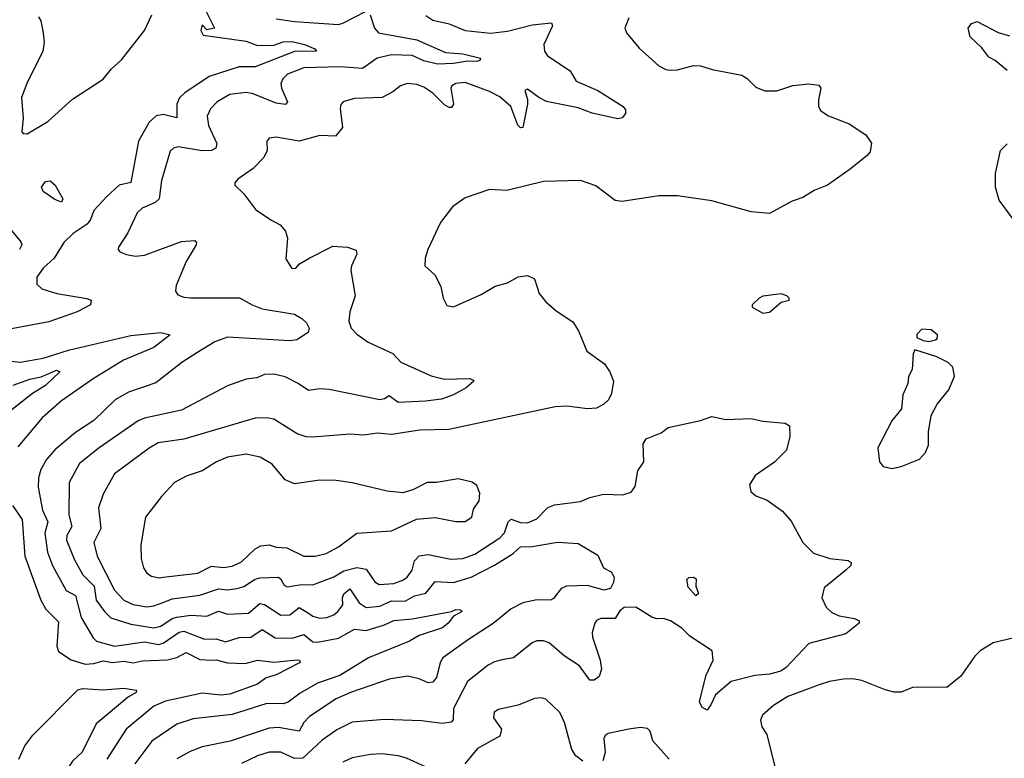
# Model space of a CAD drawing. Extents: x 1550320 to 1685906, y 509093 to 640511.
# Tile 361 of 532: x 1628723 to 1632993, y 596689 to 599892. Entities that reach past the tile are written whole.
import ezdxf

# ---------------------------------------------------------------- set-up
doc = ezdxf.new("R2010")
doc.units = 0

msp = doc.modelspace()

# ---------------------------------------------------------------- linework, layer by layer
at = {"layer": '0CON20XD'}
for points in [[(1629513, 599965), (1629567.5, 599855), (1629535, 599848.6), (1629515, 599870), (1629508.5, 599845), (1629519.2, 599825), (1629705, 599798.3), (1629755, 599779.3), (1629825, 599781.4), (1629865, 599796.5), (1629905, 599797.7), (1629958, 599785), (1630002.5, 599765), (1630010, 599755), (1629915, 599754.3), (1629745, 599687.9), (1629675, 599687.4), (1629544.3, 599645.7), (1629439.1, 599575), (1629416.9, 599553.1), (1629404.2, 599525), (1629404.3, 599465.7), (1629345, 599481), (1629315.6, 599475.6), (1629285, 599447.3), (1629238.6, 599365), (1629205, 599185.6), (1629155, 599174.6), (1629100.4, 599125), (1629044.6, 599065), (1629029.6, 599025), (1629015.4, 599005), (1628955.7, 598964.3), (1628914.3, 598925.7), (1628872.6, 598857.4), (1628824.3, 598815), (1628797.1, 598775), (1628797.5, 598745), (1628818.8, 598725), (1628884.1, 598704.1), (1629015, 598682.5), (1629033.8, 598675), (1629030.8, 598655), (1628972.5, 598625), (1628848.9, 598581.1), (1628665, 598546.5)], [(1629835, 599896.2), (1629915, 599884.1), (1630105, 599871.2), (1630125, 599876.2), (1630225, 599929.4)], [(1628805, 599903.8), (1628815, 599887.5), (1628824.6, 599834.6), (1628830, 599795), (1628823.2, 599755), (1628754.4, 599615), (1628731.4, 599555), (1628738.8, 599465), (1628732.5, 599405), (1628738.3, 599398.3), (1628755, 599397.5), (1628845, 599450), (1628952.8, 599547.2), (1629085, 599634.4), (1629121.7, 599678.3), (1629165, 599717.1), (1629264.5, 599845), (1629296.5, 599913.5)], [(1630243.3, 599913.3), (1630261.1, 599855), (1630279.2, 599835), (1630445, 599804.9), (1630569.4, 599749.4), (1630645, 599743.6), (1630722, 599725), (1630719.2, 599715), (1630705, 599710), (1630665, 599712.7), (1630605, 599701.8), (1630535, 599698.7), (1630475, 599713.5), (1630425, 599736.8), (1630335, 599739.5), (1630273.6, 599725), (1630209.5, 599680.5), (1630112.8, 599687.2), (1629955, 599682.9), (1629884.8, 599655.2), (1629863.6, 599635), (1629856.2, 599615), (1629858.2, 599595), (1629884.1, 599535.9), (1629876.3, 599523.7), (1629835, 599529.4), (1629735, 599570.6), (1629705, 599575.9), (1629635, 599568.2), (1629580, 599535), (1629550, 599505), (1629536.3, 599473.7), (1629542.4, 599432.4), (1629577.8, 599355), (1629574.2, 599335), (1629555, 599324.6), (1629515, 599323.4), (1629409.7, 599340.3), (1629390, 599335), (1629375, 599321.2), (1629337.7, 599195), (1629328.2, 599115), (1629310.7, 599099.3), (1629255, 599074.4), (1629232.5, 599055), (1629192.8, 598967.2), (1629151.2, 598905), (1629150, 598895), (1629157.5, 598885), (1629186.2, 598873.8), (1629225, 598866), (1629265, 598871.4), (1629425, 598929.5), (1629482.5, 598935), (1629490, 598925), (1629488, 598915), (1629445, 598844), (1629401.1, 598738.9), (1629398.6, 598715), (1629409.3, 598699.3), (1629435, 598688.5), (1629465, 598686.2), (1629676.5, 598686.5), (1629731.4, 598655), (1629775, 598638.6), (1629915, 598614.6), (1629946.8, 598596.8), (1629966.8, 598576.8), (1629978, 598555), (1629974.6, 598535), (1629925, 598503.7), (1629895, 598498.8), (1629625, 598515.3), (1629569.2, 598495), (1629492, 598448), (1629425.6, 598405), (1629313.3, 598316.7), (1629195, 598276.8), (1629137.1, 598242.9), (1629045, 598154.5), (1628965, 598102.1), (1628875, 598026.2), (1628838.8, 597985), (1628815, 597942), (1628804.1, 597905), (1628802.8, 597865), (1628822.6, 597765), (1628845.8, 597715), (1628831.6, 597665), (1628843.4, 597583.4), (1628865.8, 597525), (1628925, 597416.9), (1628965.6, 597395.6), (1628990.4, 597300.4), (1629042, 597212), (1629056.5, 597196.5), (1629135, 597175.2), (1629264.8, 597194.8), (1629325, 597183.1), (1629345, 597188.9), (1629415, 597236.3), (1629435, 597241.1), (1629525, 597205.8), (1629575, 597207.9), (1629615.8, 597194.2), (1629675, 597212.8), (1629725, 597214.8), (1629775, 597248.1), (1629831.7, 597211.7), (1629905, 597209.5), (1629955, 597226.4), (1629994.8, 597194.8), (1630015, 597192.1), (1630105, 597209.6), (1630175, 597248.4), (1630225, 597242.9), (1630305, 597267.9), (1630345, 597287.1), (1630426.6, 597293.4), (1630595, 597325.5), (1630615, 597333.8), (1630635, 597332.5), (1630642.5, 597325), (1630604.3, 597305.7), (1630581.9, 597275), (1630556.9, 597255), (1630455, 597221.1), (1630412.9, 597197.1), (1630235.6, 597125), (1630112, 597048), (1630014.4, 597015), (1629939.1, 596970.9), (1629887.8, 596932.2), (1629865, 596924.8), (1629795, 596927.3), (1629645, 596879.2), (1629475, 596860.7), (1629405, 596836.9), (1629296.8, 596763.2), (1629222.3, 596665)], [(1630485, 599909.4), (1630515, 599890.5), (1630585, 599873.8), (1630654.7, 599844.7), (1630765, 599833.5), (1630838.1, 599841.9), (1630945, 599870), (1631028.7, 599878.7), (1631034.3, 599865), (1630995.4, 599785), (1630999.1, 599755), (1631012.5, 599735), (1631110, 599670), (1631135.8, 599625), (1631230, 599585), (1631340, 599515), (1631350.5, 599500.5), (1631350, 599485), (1631335, 599465.8), (1631317.6, 599462.4), (1631205, 599486.4), (1631145, 599509.7), (1631007.6, 599537.6), (1630973.8, 599553.8), (1630925, 599590), (1630914, 599585), (1630925.5, 599545.5), (1630924.7, 599525), (1630905.6, 599424.4), (1630895, 599422.5), (1630883.3, 599435), (1630852.7, 599515), (1630805, 599557.5), (1630760.5, 599580.5), (1630655, 599619.5), (1630613.8, 599615), (1630596.9, 599605), (1630592.5, 599595), (1630604.5, 599525), (1630595, 599511.5), (1630585, 599511.5), (1630565, 599523.1), (1630515, 599573.8), (1630475, 599600), (1630445, 599611.5), (1630404.5, 599615.5), (1630375, 599605.6), (1630341.5, 599578.5), (1630295.3, 599554.7), (1630175, 599550.5), (1630126.2, 599535), (1630115.8, 599524.2), (1630112.9, 599507.1), (1630122.5, 599425), (1630092.9, 599387.1), (1630025, 599390), (1629935, 599365.5), (1629835, 599382.5), (1629805, 599378.8), (1629794.2, 599365.8), (1629796.9, 599325), (1629782.2, 599295), (1629735, 599246.7), (1629669.1, 599200.9), (1629656.7, 599185), (1629656.7, 599175), (1629695, 599136.7), (1629747.9, 599067.9), (1629815, 599023.1), (1629852.4, 599002.4), (1629876, 598975), (1629884, 598945), (1629877.5, 598855), (1629903, 598813), (1629920, 598815), (1629937, 598833), (1629980.8, 598859.2), (1630080.6, 598909.4), (1630145.4, 598905.4), (1630182.3, 598892.3), (1630185.8, 598875), (1630161.5, 598825), (1630158.9, 598805), (1630177.8, 598695), (1630154.4, 598625), (1630151.1, 598585), (1630160, 598555), (1630185, 598527.8), (1630235, 598492.9), (1630340.8, 598445), (1630376.3, 598406.3), (1630507.9, 598347.9), (1630565, 598332.5), (1630675, 598336), (1630689.3, 598329.3), (1630692.5, 598325), (1630658.8, 598295), (1630605, 598265.7), (1630553, 598247), (1630482.6, 598237.4), (1630365, 598231.8), (1630325, 598260.8), (1630305, 598247.5), (1630285, 598243.3), (1630065, 598288.6), (1630025, 598291.3), (1629975, 598284.5), (1629931.4, 598315), (1629875, 598342.9), (1629825, 598354.5), (1629785, 598353.3), (1629751.7, 598338.3), (1629705, 598332.5), (1629625, 598304.5), (1629425, 598199.2), (1629265, 598164.1), (1629237, 598153), (1629067.3, 598035), (1628982.7, 597967.3), (1628938, 597885), (1628936.4, 597745), (1628949.3, 597695), (1628928.2, 597655), (1628926.8, 597635), (1628960.2, 597550.2), (1628997.1, 597485), (1629046.5, 597435), (1629054.3, 597375), (1629090.3, 597325), (1629118, 597298), (1629205, 597270.5), (1629305, 597255.2), (1629335, 597261.7), (1629385, 597294.8), (1629405, 597301.2), (1629465, 597309.6), (1629534.4, 597305.6), (1629585, 597327.2), (1629625, 597314.7), (1629715, 597318.8), (1629765, 597361), (1629785, 597355.7), (1629855, 597310.2), (1629895, 597311.9), (1629935, 597343.6), (1629970.8, 597320.8), (1629995, 597304.8), (1630025, 597297), (1630055, 597300), (1630085, 597311.4), (1630102.5, 597325), (1630123.8, 597355), (1630122.4, 597385), (1630128.1, 597401.9), (1630155, 597423.3), (1630195, 597363.4), (1630225, 597342.7), (1630285, 597348.7), (1630335, 597372.6), (1630395, 597370), (1630435, 597393.6), (1630484.1, 597405.9), (1630525, 597455.3), (1630605, 597451.4), (1630680.5, 597475), (1630782.8, 597527.2), (1630862.9, 597577.1), (1630895, 597606.6), (1630945, 597607.6), (1631055, 597626.4), (1631145, 597621.2), (1631229.5, 597569.5), (1631254.8, 597515), (1631287.3, 597497.3), (1631300.7, 597475), (1631298.5, 597451.5), (1631285, 597425.8), (1631258.2, 597418.2), (1631185, 597438.1), (1631095, 597435.2), (1631071.8, 597425), (1631038, 597382), (1631025.4, 597374.6), (1630965, 597375.8), (1630905, 597362.8), (1630855, 597336.9), (1630776.7, 597273.3), (1630668.9, 597205), (1630558.6, 597125), (1630545.9, 597104.1), (1630531.2, 597038.8), (1630515, 597019.4), (1630495, 597016.5), (1630455, 597034.4), (1630405, 597045.5), (1630325, 597032.7), (1630157.5, 596975), (1630095, 596946.6), (1629979.3, 596870.7), (1629955.3, 596845), (1629935, 596806.9), (1629845, 596823.2), (1629805, 596820), (1629636.2, 596763.8), (1629515, 596738.4), (1629462, 596718), (1629405, 596686.2)], [(1631365, 599900), (1631346.7, 599855), (1631353.8, 599835), (1631409.1, 599769.1), (1631495, 599691.4), (1631525, 599675.7), (1631545, 599673.1), (1631575.5, 599674.5), (1631645, 599693.1), (1631675, 599691.9), (1631726.2, 599676.2), (1631855, 599651.4), (1631877.4, 599637.4), (1631915, 599598.8), (1631953.9, 599583.9), (1632006.1, 599583.9), (1632076.4, 599606.4), (1632145, 599613.3), (1632188.3, 599608.3), (1632197.5, 599595), (1632187.5, 599545), (1632187.5, 599515), (1632197, 599497), (1632230, 599475), (1632320.7, 599440.7), (1632393, 599393), (1632416.4, 599356.4), (1632410.7, 599319.3), (1632397.7, 599302.3), (1632325, 599243.3), (1632226.7, 599175), (1632168.3, 599151.7), (1632119.1, 599120.9), (1632073.3, 599105), (1631975, 599051.4), (1631895, 599058.5), (1631725, 599105.8), (1631575, 599128.8), (1631495, 599128.8), (1631335.8, 599104.2), (1631305, 599108), (1631222.1, 599172.1), (1631155, 599194.3), (1630995, 599190), (1630835, 599150.8), (1630760, 599155), (1630655, 599120), (1630600.3, 599079.7), (1630547.9, 599012.1), (1630492.5, 598895), (1630481.7, 598858.3), (1630480, 598825), (1630523.8, 598785), (1630548.8, 598735), (1630560, 598685), (1630575, 598652.5), (1630605, 598647.5), (1630725, 598700), (1630785, 598735.8), (1630838.8, 598751.2), (1630885, 598776.7), (1630925, 598783.3), (1630955, 598767.5), (1630976.2, 598705), (1631005, 598668.8), (1631049.3, 598629.3), (1631122, 598582), (1631146.7, 598543.3), (1631182, 598455), (1631259.1, 598399.1), (1631282, 598365), (1631297.5, 598325), (1631289.3, 598270.7), (1631276.1, 598243.9), (1631255.8, 598224.2), (1631225, 598208), (1631185.8, 598204.2), (1631095.5, 598215.5), (1631045, 598212.5), (1630584.5, 598114.5), (1630457.7, 598112.3), (1630335, 598093.8), (1630275, 598098.9), (1630215, 598090), (1630155, 598094.4), (1629995, 598082.1), (1629965, 598083.8), (1629926.8, 598096.8), (1629825, 598160), (1629795, 598165.5), (1629745, 598163.6), (1629435, 598073.1), (1629323.6, 598056.4), (1629285, 598034.6), (1629135, 597922.2), (1629084.5, 597835), (1629065.4, 597775), (1629075.3, 597685), (1629045.4, 597625), (1629059.3, 597565), (1629135, 597418.2), (1629175, 597375.4), (1629215, 597355.8), (1629275, 597346.2), (1629305, 597350.2), (1629352.3, 597367.7), (1629385, 597381.1), (1629505, 597396.4), (1629585, 597424.3), (1629625, 597420.2), (1629665, 597425.2), (1629695.2, 597434.8), (1629745, 597466.5), (1629765, 597472.4), (1629845, 597475.2), (1629856.2, 597466.2), (1629869.5, 597439.5), (1629882.9, 597432.9), (1629945, 597442.9), (1629995, 597441.1), (1630085, 597476.4), (1630128.3, 597501.7), (1630185, 597517.1), (1630225, 597509.6), (1630263.3, 597455), (1630282.1, 597442.1), (1630345, 597446.4), (1630385, 597461.2), (1630403.6, 597475), (1630425.7, 597505), (1630434.5, 597545), (1630455, 597566.8), (1630495, 597573.3), (1630592.1, 597552.1), (1630645, 597555.2), (1630696.4, 597575), (1630804.8, 597645.2), (1630825, 597666.7), (1630841.8, 597715), (1630855, 597726.1), (1630895, 597711.3), (1630925, 597710.8), (1630965, 597727.2), (1631013.8, 597776.2), (1631042.1, 597787.9), (1631155, 597802.7), (1631195, 597820), (1631255, 597834.4), (1631338.3, 597831.7), (1631375, 597843.3), (1631391.7, 597868.3), (1631404, 597935), (1631430, 597975), (1631427, 598053), (1631440, 598075), (1631505, 598100), (1631535, 598123.3), (1631675, 598153.8), (1631725, 598171.2), (1631785, 598158.8), (1631895, 598162.5), (1631945, 598150.8), (1632042.2, 598142.2), (1632061.4, 598131.4), (1632062.2, 598085), (1632048.1, 598025), (1631996.4, 597973.6), (1631911.9, 597915), (1631888.1, 597875), (1631893.3, 597846.7), (1631915, 597827.1), (1631965, 597808.1), (1632031.1, 597761.1), (1632068.1, 597718.1), (1632118.9, 597625), (1632165, 597579.2), (1632235.9, 597555.9), (1632316.4, 597546.4), (1632328.3, 597538.3), (1632326.7, 597525), (1632306.2, 597505), (1632212.1, 597427.9), (1632202, 597385), (1632220.8, 597345), (1632245, 597321.4), (1632276.4, 597306.4), (1632342.5, 597295), (1632363.3, 597285), (1632363.3, 597275), (1632305, 597229.4), (1632145, 597187.5), (1632046.9, 597083.1), (1632023.2, 597066.8), (1631975, 597053.3), (1631911.3, 597048.7), (1631808, 597022), (1631741.1, 596965), (1631719.5, 596920.5), (1631705, 596897.5), (1631681.3, 596911.3), (1631671.1, 596935), (1631700.2, 597049.8), (1631730.8, 597115), (1631725.7, 597155.7), (1631629.3, 597219.3), (1631595, 597253.1), (1631545, 597285.8), (1631515, 597296), (1631486.4, 597293.6), (1631465, 597300.8), (1631395, 597344.2), (1631345, 597342.9), (1631325, 597328.1), (1631305, 597295.6), (1631243.3, 597295), (1631225, 597286.7), (1631216.9, 597275), (1631205.6, 597235), (1631206.7, 597215), (1631240, 597115), (1631246.2, 597075), (1631236.3, 597043.7), (1631215, 597027.5), (1631195, 597028), (1631150.8, 597090.8), (1631083.8, 597133.8), (1631019.5, 597189.5), (1630995, 597199.1), (1630965, 597198.5), (1630945, 597189.5), (1630865, 597124.6), (1630815, 597116.1), (1630782.3, 597107.7), (1630755, 597092.7), (1630665, 597022.2), (1630604.4, 596905.6), (1630603.6, 596856.4), (1630594.6, 596845.4), (1630555, 596839.6), (1630465, 596850.9), (1630305, 596858), (1630165, 596845.4), (1630097.8, 596812.2), (1630035, 596767.5), (1629950.9, 596689.1), (1629915, 596687.8), (1629855, 596716.4), (1629805, 596716.2), (1629755, 596700.2), (1629685, 596666.2)], [(1633005, 599671.2), (1632952.5, 599715), (1632925, 599730), (1632895, 599770), (1632845, 599817.5), (1632836.2, 599855), (1632850, 599875), (1632875, 599883.8), (1632966.7, 599836.7), (1633015, 599821.9)], [(1633040, 599015), (1632969.8, 599109.8), (1632954.3, 599165.7), (1632954.2, 599225), (1632976.7, 599325), (1633005, 599353.3)], [(1628905, 599100), (1628875, 599112.5), (1628825, 599147.5), (1628818, 599165), (1628835, 599190), (1628855, 599193.8), (1628876.7, 599175), (1628910, 599115), (1628905, 599100)], [(1628688.3, 598978.3), (1628728.7, 598928.7), (1628732.7, 598915), (1628722.8, 598895)], [(1631945, 598620), (1631975, 598623.8), (1632025, 598667.5), (1632060, 598675), (1632060, 598685), (1632050, 598695), (1632025, 598702.5), (1631945, 598692.5), (1631930, 598685), (1631900, 598655), (1631900, 598645), (1631945, 598620)], [(1628685, 598410.9), (1628725, 598406.2), (1628825, 598424.1), (1628935, 598459.2), (1629205, 598522.6), (1629335.8, 598535.8), (1629376.2, 598525), (1629305, 598470.5), (1629173.6, 598415), (1629042.5, 598335), (1628905, 598239.6), (1628821.2, 598165), (1628715, 598039.4)], [(1632665, 598496.7), (1632695, 598503.3), (1632701.7, 598508.3), (1632702.5, 598525), (1632675, 598547.5), (1632635, 598550), (1632613, 598527), (1632613.6, 598513.6), (1632640.7, 598500.7), (1632665, 598496.7)], [(1632505, 597946.2), (1632545, 597954.2), (1632625, 597986.2), (1632651.2, 598015), (1632663.6, 598046.4), (1632663.8, 598105), (1632676.2, 598175), (1632701.2, 598225), (1632752.7, 598287.3), (1632776.4, 598346.4), (1632770, 598385), (1632750, 598405), (1632699.7, 598429.7), (1632605, 598460), (1632597, 598443), (1632593.8, 598375), (1632577.5, 598345), (1632573.8, 598315), (1632553.3, 598265), (1632547.5, 598205), (1632505, 598152.5), (1632444, 598035), (1632451.2, 597975), (1632467.5, 597955), (1632505, 597946.2)], [(1628695, 598307.4), (1628766.9, 598333.1), (1628816.5, 598343.5), (1628882.3, 598372.3), (1628897.5, 598365), (1628835.4, 598305), (1628778.7, 598271.3), (1628566.5, 598105)], [(1629328.5, 597471.5), (1629345, 597473.9), (1629495, 597492.6), (1629555, 597522.5), (1629606.4, 597516.4), (1629645, 597521.9), (1629685, 597541.5), (1629745, 597598.1), (1629769.5, 597610.5), (1629805, 597614.4), (1629835, 597604.4), (1629881.5, 597601.5), (1629955, 597565.5), (1630005, 597566.2), (1630052.1, 597577.9), (1630105, 597605.5), (1630185, 597665.7), (1630335, 597675.8), (1630443.2, 597726.8), (1630525, 597732.9), (1630615, 597716), (1630655, 597716), (1630683.3, 597735), (1630690.5, 597769.5), (1630716, 597805), (1630718.3, 597838.3), (1630705, 597872.5), (1630685, 597886.7), (1630625, 597901.2), (1630530, 597885), (1630490, 597885), (1630427.3, 597852.7), (1630385, 597840), (1630317, 597847), (1630165, 597884.3), (1630095.8, 597894.2), (1630024.4, 597895.6), (1629915, 597880), (1629875, 597897.1), (1629817.5, 597965), (1629765.4, 597995.4), (1629705, 598008.5), (1629624.6, 597995.4), (1629576, 597975), (1629515, 597935.6), (1629445, 597912.9), (1629394.6, 597885.4), (1629337.5, 597825), (1629268.6, 597735), (1629247.8, 597615), (1629249.4, 597555), (1629260, 597515), (1629275, 597492), (1629295, 597478.9), (1629328.5, 597471.5)], [(1628692, 597785), (1628734.2, 597725), (1628746.1, 597566.1), (1628815.2, 597375.2), (1628836.1, 597336.1), (1628891.1, 597281.1), (1628884.4, 597175), (1628892.2, 597152.2), (1628946, 597116), (1629007.1, 597097.1), (1629045, 597099.8), (1629085, 597111.2), (1629125, 597104.2), (1629175, 597109.8), (1629215, 597103.5), (1629255, 597111.6), (1629364.3, 597115.7), (1629405, 597126), (1629445, 597147.5), (1629505, 597116.9), (1629555.4, 597115.4), (1629575, 597116), (1629625, 597102.7), (1629700.4, 597099.6), (1629755, 597114.6), (1629825, 597106.5), (1629925, 597116.4), (1629936.7, 597115), (1629940, 597105), (1629835, 597050.5), (1629792.6, 597037.4), (1629755, 597010.5), (1629635, 596967.7), (1629595, 596962.6), (1629515, 596971), (1629355, 596936.8), (1629304.5, 596915.5), (1629185, 596816.2), (1629101.8, 596685)], [(1631655, 597394), (1631621.8, 597431.8), (1631615.5, 597464.5), (1631625, 597472.5), (1631645, 597474.5), (1631657.1, 597467.1), (1631655.3, 597435), (1631666.7, 597403.3), (1631655, 597394)], [(1633035, 597211.2), (1632945, 597190), (1632887.5, 597155), (1632865, 597132.5), (1632804.4, 597045.6), (1632744.2, 596995.8), (1632615, 596998), (1632594.2, 596995.8), (1632545, 596976), (1632515, 596975.8), (1632475.7, 596985.7), (1632375, 597027.1), (1632335, 597034.2), (1632295, 597031.9), (1632235, 597022.2), (1632185, 597006.5), (1632053.4, 596956.6), (1631991.5, 596918.5), (1631943.8, 596876.2), (1631935.7, 596855), (1631941.4, 596825), (1631962.7, 596792.7), (1632002.5, 596635)], [(1628719.2, 596685), (1628745, 596743.3), (1628780.9, 596789.1), (1628975, 596985.5), (1628995, 596992.2), (1629085, 596986.7), (1629175, 596993.6), (1629230, 596985), (1629228.8, 596975), (1629195, 596955.8), (1629055, 596838.6), (1628994.7, 596715.3), (1628952.9, 596677.1), (1628858.2, 596535), (1628825, 596458.2), (1628751.9, 596368.1), (1628732.1, 596315), (1628712.9, 596215)], [(1631165, 596676.4), (1631135, 596700), (1631117.8, 596727.8), (1631086.2, 596845), (1631065, 596888), (1631005, 596946), (1630985, 596952), (1630955, 596948.6), (1630885, 596920), (1630799.1, 596900.9), (1630781.3, 596888.7), (1630777.5, 596865), (1630812.2, 596815), (1630805.6, 596785), (1630708.9, 596731.1), (1630653.1, 596665)], [(1631540, 596685), (1631468.8, 596765), (1631457.1, 596807.1), (1631445, 596818), (1631415, 596822), (1631365, 596815.8), (1631275, 596796.9), (1631261.7, 596788.3), (1631255.7, 596774.3), (1631262, 596715), (1631252.5, 596677.5)], [(1630515, 596637.3), (1630400.1, 596690.1), (1630365, 596700), (1630295, 596708.5), (1630245, 596706.2), (1630165, 596691.8), (1630125, 596672.5)]]:
    msp.add_lwpolyline(points, dxfattribs=at)

doc.saveas('drawing.dxf')
